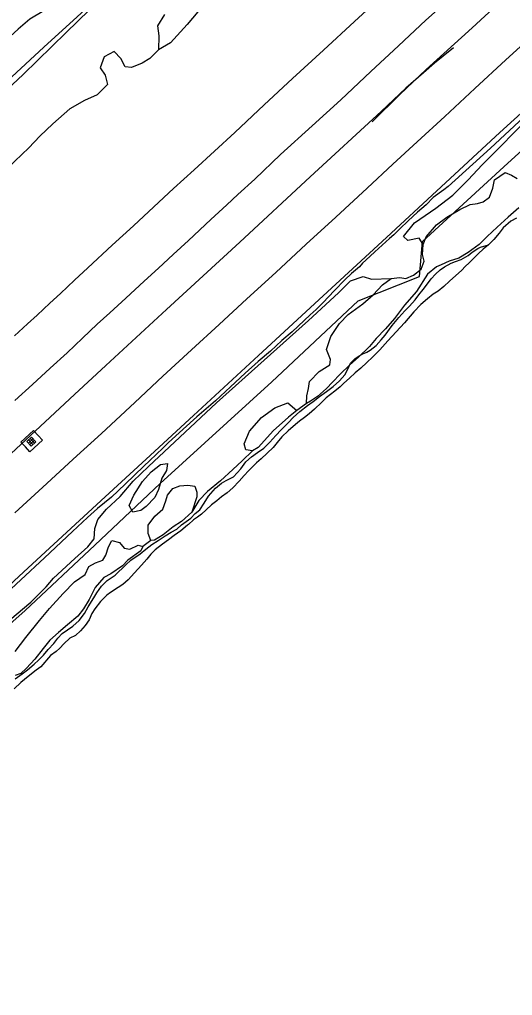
# Model space of a CAD drawing. Extents: x 2161152 to 2175754, y 602179 to 617749.
# Drawn here: x 2169900 to 2170284, y 611157 to 611916 of the extents above; entities that cross this region are included whole.
import ezdxf

# ---------------------------------------------------------------- set-up
doc = ezdxf.new("R2010")
doc.units = 0
for name, color, linetype in [('RD_EX_Conc_Slab', 7, 'Continuous'), ('RD_EX_DR_ErosCtrl', 7, 'Continuous'), ('RD_EX_DR_Inlet', 7, 'Continuous'), ('RD_EX_Fence_ChLk', 7, 'Continuous'), ('RD_EX_Fence_Other', 7, 'Continuous'), ('RD_EX_GuardRail', 7, 'Continuous'), ('RD_EX_H2O', 7, 'Continuous'), ('RD_EX_Road', 7, 'Continuous'), ('RD_EX_VEG', 7, 'Continuous')]:
    doc.layers.add(name, color=color, linetype=linetype)

msp = doc.modelspace()

# ---------------------------------------------------------------- linework, layer by layer
at = {"layer": 'RD_EX_Conc_Slab'}
msp.add_lwpolyline([(2169901.23, 611587.42), (2169911.14, 611596.32), (2169914.76, 611592.57), (2169918.08, 611588.86), (2169908.17, 611579.75), (2169904.89, 611583.63), (2169901.23, 611587.42)], dxfattribs=at)
at = {"layer": 'RD_EX_DR_ErosCtrl'}
msp.add_lwpolyline([(2169896.86, 611403.13), (2169902.29, 611406.94), (2169906.38, 611410.11), (2169911.75, 611414.51), (2169914.92, 611417.56), (2169918.83, 611421.6), (2169922.55, 611425.96), (2169926.93, 611430.58), (2169930.05, 611434.76), (2169933.36, 611438.34), (2169937.58, 611441.24), (2169941.87, 611444.21), (2169946.58, 611448.62), (2169950.91, 611453.97), (2169953.78, 611459.22), (2169958.08, 611466.09), (2169960.4, 611470.15), (2169964, 611475.18), (2169968.44, 611479.73), (2169974.73, 611483.85), (2169983.08, 611491.77), (2169986.91, 611495.47), (2169994.15, 611500.5), (2169998.58, 611503.99), (2170003.14, 611507.74), (2170008.09, 611510.83), (2170013.65, 611514.37), (2170018.33, 611517.33), (2170022.67, 611519.7), (2170026.44, 611522.94), (2170033.55, 611528.24), (2170036.98, 611531.81), (2170040.52, 611534.73), (2170043.91, 611539.86), (2170047.38, 611545.32), (2170052.85, 611551.51), (2170057.39, 611555.42), (2170061.15, 611557.43), (2170066.8, 611560.44), (2170072.46, 611566.56), (2170076.33, 611572.01), (2170080.88, 611576.05), (2170085.47, 611579.23), (2170090.4, 611582.73), (2170095.17, 611587.48), (2170099.81, 611592.65), (2170103.91, 611597.03), (2170109.7, 611602.75), (2170113.12, 611606.62), (2170118.48, 611611.3), (2170124.36, 611615.83), (2170128.82, 611619), (2170133.63, 611622.9), (2170139.17, 611626.85), (2170144.24, 611630.61), (2170149.2, 611635.03), (2170153.43, 611639.67), (2170156.03, 611644.69), (2170157.8, 611648.81), (2170161.55, 611652.61), (2170164.99, 611654.82), (2170167.54, 611656.21), (2170170.49, 611657.45), (2170173.18, 611659.09), (2170177.72, 611662.6), (2170181.75, 611667.05), (2170184.9, 611670.67), (2170190.21, 611678.26), (2170195.41, 611684.33), (2170200.19, 611689.61), (2170203.67, 611693.28), (2170208.05, 611698.19), (2170210.87, 611702.01), (2170214.3, 611706.14), (2170216.84, 611709.71), (2170220.62, 611714.56), (2170224.03, 611718.29), (2170227.49, 611721.43), (2170230.94, 611723.91), (2170236.18, 611726.8), (2170239.52, 611728.03), (2170243.93, 611729.49), (2170249.45, 611732.77), (2170252.63, 611735.26), (2170256.88, 611738.25), (2170259.09, 611739.18), (2170265.09, 611740.98)], dxfattribs=at)
at = {"layer": 'RD_EX_DR_Inlet'}
for p, q in [((2169907.15, 611586.71), (2169910.83, 611590.09)), ((2169907.25, 611589.11), (2169910.63, 611585.43)), ((2169908.3, 611585.46), (2169911.98, 611588.84)), ((2169908.51, 611590.26), (2169911.89, 611586.58))]:
    msp.add_line(p, q, dxfattribs=at)
msp.add_lwpolyline([(2169909.38, 611584.28), (2169906, 611587.96), (2169909.68, 611591.34), (2169913.07, 611587.66)], close=True, dxfattribs=at)
at = {"layer": 'RD_EX_Fence_ChLk'}
msp.add_lwpolyline([(2169119.93, 610731.91), (2169258.71, 610860.95), (2169379.5, 610973.43), (2169517.57, 611099.67), (2169564.62, 611143.51), (2169620.9, 611195.21), (2169718.2, 611285.59), (2169757.48, 611321.66), (2169813.69, 611374.21), (2169855.23, 611412.35), (2169904.72, 611456.21), (2169958.8, 611507.21), (2170009.63, 611555.21), (2170096.71, 611634.37), (2170163.78, 611697.32), (2170211.52, 611716.41), (2170213.87, 611743.59), (2170280.3, 611804.64), (2170329.79, 611849.59)], dxfattribs=at)
at = {"layer": 'RD_EX_Fence_Other'}
for points in [[(2170334.36, 611985.65), (2170252.46, 611910.1), (2170216.81, 611877.47), (2170196.14, 611857.95), (2170174.69, 611836.67)], [(2170237.86, 611894.46), (2170223.15, 611882.42), (2170214.52, 611874.98), (2170200.92, 611862.91), (2170181.57, 611844.83), (2170126.5, 611794.04), (2170071.65, 611743.21), (2170014.68, 611690.64), (2169967.46, 611646.95), (2169943.17, 611624.46), (2169920.28, 611603.21), (2169874.48, 611560.96), (2169838.17, 611527.23), (2169791.97, 611484.53), (2169757.91, 611453.43), (2169711.55, 611410.58), (2169663.04, 611365.72), (2169617.11, 611323.15), (2169581.27, 611290.12), (2169567.23, 611277.36), (2169554.24, 611264.7), (2169527.17, 611238.78)]]:
    msp.add_lwpolyline(points, dxfattribs=at)
at = {"layer": 'RD_EX_GuardRail'}
msp.add_lwpolyline([(2169219.61, 610854.87), (2169331.55, 610958.28), (2169425.21, 611044.97), (2169503.45, 611116.89), (2169558.52, 611168.08), (2169613.28, 611218.45), (2169668.75, 611269.57), (2169733.19, 611328.89), (2169783.5, 611375.23), (2169847.81, 611434.62), (2169907, 611489.53), (2169966.93, 611544.83), (2169998.7, 611574.23), (2170035.55, 611608.07), (2170086.12, 611654.86), (2170136.54, 611701.38), (2170182.4, 611743.66), (2170228.33, 611786.2), (2170274.12, 611828.47), (2170315.73, 611866.43)], dxfattribs=at)
at = {"layer": 'RD_EX_H2O'}
msp.add_lwpolyline([(2170286.93, 611761.86), (2170282.62, 611759.33), (2170276.65, 611754.34), (2170273.55, 611750), (2170269.31, 611745.09), (2170265.09, 611740.98), (2170261.08, 611737.58), (2170257.42, 611734.38), (2170253.94, 611730.84), (2170250.13, 611727.11), (2170247, 611724.15), (2170244.53, 611721.18), (2170234.95, 611712.65), (2170230.54, 611708.61), (2170225.93, 611705.04), (2170222.22, 611702.56), (2170217.82, 611698.91), (2170212.59, 611694.5), (2170207.13, 611688.83), (2170199.74, 611680.3), (2170193.32, 611673.21), (2170186.83, 611666.31), (2170180.73, 611659.14), (2170175.01, 611653.61), (2170170.46, 611649.31), (2170165.76, 611644.87), (2170161.43, 611641.42), (2170157, 611637.25), (2170152.58, 611633.2), (2170149.79, 611630.57), (2170145.59, 611626.98), (2170138.89, 611621.81), (2170135.14, 611618.28), (2170129.83, 611613.01), (2170125.75, 611609.42), (2170122.1, 611606.61), (2170118.24, 611603.74), (2170115.12, 611601.18), (2170109.22, 611596.12), (2170104.32, 611591.49), (2170100.88, 611587.09), (2170097.59, 611583.21), (2170088.27, 611574.28), (2170084.74, 611571.2), (2170078.47, 611565.03), (2170075.19, 611561.41), (2170071.09, 611557.03), (2170066.38, 611551.93), (2170061.89, 611547.82), (2170057.56, 611544.77), (2170053.77, 611541.7), (2170049.77, 611538.44), (2170045.62, 611534.79), (2170041.81, 611531.19), (2170038.77, 611528.96), (2170035.73, 611526.86), (2170031.72, 611523.33), (2170031.11, 611522.75), (2170025.73, 611518.35), (2170020.64, 611514.73), (2170016.21, 611511.37), (2170011.65, 611508.01), (2170005.94, 611503.55), (2170002.51, 611500.23), (2169999.39, 611496.32), (2169995.07, 611491.63), (2169989.8, 611485.5), (2169984.73, 611480.1), (2169980.77, 611476.66), (2169976.95, 611474.15), (2169971.12, 611470.21), (2169968.1, 611468.22), (2169963.38, 611463.27), (2169958.91, 611457.52), (2169956.46, 611453.99), (2169954.45, 611449.07), (2169951.46, 611444.62), (2169947.61, 611440.52), (2169943.78, 611436.94), (2169939.5, 611434.64), (2169934.78, 611430.22), (2169931.61, 611426.9), (2169928.72, 611424.24), (2169924.49, 611421.2), (2169916.79, 611412.47), (2169913.24, 611409.95), (2169907.12, 611404.97), (2169901.41, 611400.1), (2169896.16, 611395.3)], dxfattribs=at)
at = {"layer": 'RD_EX_Road'}
for points in [[(2169200.16, 611228.01), (2169238.73, 611265.17), (2169286.12, 611309.93), (2169322.57, 611343.02), (2169372.33, 611388.82), (2169413.06, 611426.69), (2169450.56, 611460.69), (2169503.21, 611509.36), (2169519.35, 611524.1), (2169582.47, 611581.64), (2169653.32, 611647.92), (2169733.51, 611721.66), (2169786.87, 611772.36), (2169844.22, 611825.62), (2169919.2, 611894.86), (2170022.96, 611989.78), (2170076.89, 612038.07), (2170125.56, 612083.13), (2170169.58, 612124.05), (2170219.28, 612170.85), (2170263.08, 612211.32), (2170307.81, 612252.14)], [(2170241.07, 611938.1), (2170216.44, 611915.87), (2170195.16, 611895.84), (2170173.72, 611875.97), (2170150.24, 611854), (2170127.9, 611833.67), (2170103.36, 611811.33), (2170083.45, 611792.27), (2170070.14, 611780.09), (2170061.51, 611772.22), (2170049.2, 611760.84), (2170031.77, 611744.47), (2170019.79, 611733.53), (2170008.53, 611722.96), (2169997.22, 611712.63), (2169982.98, 611699.51), (2169970.45, 611688.06), (2169960.75, 611679.16), (2169949.38, 611668.22), (2169937.24, 611656.93), (2169923.99, 611645.09), (2169910.32, 611632.35), (2169896.61, 611619.71)], [(2169896.24, 611670.14), (2169906.48, 611679.48), (2169913.97, 611686.28), (2169923.87, 611695.6), (2169932.19, 611703.08), (2169943.13, 611713.44), (2169953.37, 611723.15), (2169972.44, 611740.74), (2169988.89, 611755.9), (2170004.77, 611770.54), (2170020.15, 611784.76), (2170036.21, 611799.52), (2170067.69, 611828.54), (2170090.77, 611850.13), (2170112.75, 611870.45), (2170136.77, 611892.67), (2170160.94, 611914.86), (2170183, 611935.37)], [(2169896.5, 611532.28), (2169921.44, 611555.24), (2169942.03, 611574.2), (2169963.93, 611594.22), (2169989.87, 611618.28), (2170011.74, 611638.67), (2170034.07, 611659.37), (2170055.63, 611679.07), (2170077.06, 611698.9), (2170099.65, 611719.6), (2170123.26, 611741.46), (2170146.38, 611762.68), (2170170.69, 611785.09), (2170190.75, 611803.92), (2170209.79, 611821.32), (2170231.22, 611841.06), (2170254.69, 611862.7), (2170278.73, 611885.02), (2170303.78, 611907.96)], [(2170292.79, 611840.32), (2170266.79, 611816.41), (2170233.87, 611786.41), (2170230.38, 611783.88), (2170222.26, 611777.88), (2170216.64, 611772.19), (2170210.06, 611766.36), (2170202.73, 611759.62), (2170196.34, 611753.52), (2170191.52, 611748.87), (2170188.15, 611745.94), (2170176.78, 611735.62), (2170169.79, 611729.01), (2170167.22, 611726.65), (2170164.74, 611723.87), (2170158.69, 611718.75), (2170153.4, 611713.65), (2170145.36, 611705.44), (2170136.41, 611695.97), (2170131.09, 611690.64), (2170126.48, 611686.44), (2170112.46, 611673.38), (2170104.51, 611666.48), (2170095.45, 611658.33), (2170085.97, 611650.08), (2170075.87, 611640.99), (2170064.37, 611630.41), (2170052.83, 611619.66), (2170038.23, 611607), (2170027.54, 611597.39), (2170015.93, 611586.78), (2170012.05, 611582.97), (2170006.53, 611577.84), (2170001.58, 611573.06), (2169997.09, 611568.67), (2169982.54, 611554.76), (2169971.73, 611544.66), (2169961.05, 611535.78), (2169953.16, 611528.62), (2169941.59, 611517.91), (2169919.65, 611497.19), (2169901.38, 611480.22), (2169886.07, 611465.96)]]:
    msp.add_lwpolyline(points, dxfattribs=at)
at = {"layer": 'RD_EX_VEG'}
for p, q in [((2170123.61, 611617.39), (2170116.18, 611611.92)), ((2170002.4, 611510.87), (2169996.13, 611506.22))]:
    msp.add_line(p, q, dxfattribs=at)
for points in [[(2170243.48, 612224.24), (2170179.1, 612164.72), (2170134.41, 612123.03), (2170069.86, 612062.86), (2170005.28, 612001.62), (2169955.49, 611952.31), (2169946.74, 611945.33), (2169937.21, 611938.37), (2169927, 611930.78), (2169919.15, 611923.11), (2169908.32, 611916.72), (2169899.16, 611908.83), (2169886.6, 611897.23), (2169875.58, 611884.53), (2169865.11, 611872.6), (2169851.56, 611858.53), (2169841.82, 611853.41), (2169834.47, 611849.29), (2169831.87, 611841.21), (2169824.08, 611831.04), (2169804.72, 611816.08)], [(2170166.82, 612049.02), (2170144.78, 612026.93), (2170114.39, 611999), (2170074.27, 611959.33), (2170048.58, 611934.04), (2170030.79, 611912.62), (2170017.69, 611898.2), (2170008.29, 611892.92)], [(2169854.2, 611827.91), (2169902.98, 611873.71), (2169936.52, 611906.4), (2169972.36, 611941.26)], [(2170013.21, 611920.43), (2170007.53, 611911.48), (2170008.76, 611903.65), (2170008.29, 611892.92), (2170001.62, 611886.1), (2169995.83, 611882.44), (2169987.41, 611879.11), (2169982.54, 611879.65), (2169979.03, 611886.09), (2169973.9, 611891.52), (2169966.25, 611887.38), (2169962.97, 611878.89), (2169966.9, 611873.1), (2169968.67, 611865.78), (2169960.78, 611857.82), (2169950.75, 611853.48), (2169939.46, 611846.93), (2169926.18, 611835.16), (2169915.99, 611825.54), (2169907.41, 611816.67), (2169874.67, 611785.5)], [(2170214.41, 611741.16), (2170211.27, 611746.13), (2170202.39, 611744.41), (2170199.06, 611747.4), (2170207.53, 611758.21), (2170224.17, 611769.58), (2170237.36, 611779.73), (2170249.41, 611791.63), (2170260.41, 611803.29), (2170299.56, 611842.82)], [(2170288.72, 611769.94), (2170280.56, 611762.5), (2170271.88, 611754.81), (2170264.26, 611747.62), (2170257.86, 611741.32), (2170249.35, 611735.08), (2170242.07, 611730.53), (2170234.6, 611728.36), (2170228.31, 611725.5), (2170224.69, 611723.89), (2170217.79, 611718.14), (2170209.07, 611704.77), (2170199.9, 611694.06), (2170192.06, 611683.57), (2170184.96, 611675.57), (2170177.86, 611668.1), (2170172.65, 611661.9), (2170164.08, 611653.54), (2170157.42, 611647.51), (2170149.67, 611640.19), (2170143.93, 611634.01), (2170139.17, 611629.25), (2170132.1, 611622.84), (2170126.71, 611619.29), (2170123.61, 611617.39), (2170123.78, 611623.47), (2170125.14, 611629.12), (2170125.95, 611634.51), (2170133.32, 611642.5), (2170141.66, 611647.55), (2170142.17, 611651.63), (2170139.1, 611659.52), (2170142.56, 611669.71), (2170149.18, 611679.82), (2170156.11, 611686.87), (2170167.42, 611694.99), (2170175.54, 611702.14), (2170182.62, 611709.86), (2170189.36, 611714.68), (2170196.12, 611715.67), (2170200.84, 611714.74), (2170206.86, 611717.34), (2170212.81, 611722.19), (2170215.1, 611728.2), (2170213.93, 611733.52), (2170214.41, 611741.16), (2170216.7, 611747.16), (2170224.62, 611756.68), (2170232.69, 611762.52), (2170242.89, 611768.55), (2170251.04, 611772.41), (2170256.73, 611773.17), (2170261.13, 611774.49), (2170265.98, 611778.05), (2170268.69, 611785.23), (2170269.93, 611791.52), (2170278.27, 611797.35), (2170283.09, 611795.23), (2170287.64, 611792.59)], [(2169887.81, 611444.91), (2169909.1, 611462.86), (2169921.05, 611474.64), (2169926.58, 611481.53), (2169943.33, 611496.65), (2169953.38, 611505.83), (2169958.37, 611512.2), (2169958.78, 611520.1), (2169961.27, 611527.16), (2169967.87, 611535.07), (2169978.7, 611545.01), (2169988.79, 611557.07), (2170000.57, 611568.47), (2170053.58, 611618), (2170090.72, 611651.28), (2170125.02, 611682.14), (2170148.41, 611703.71), (2170157.88, 611712.91), (2170167.59, 611716.45), (2170174.24, 611714.28), (2170189.36, 611714.68)], [(2170116.18, 611611.92), (2170109.56, 611606.95), (2170097.75, 611596.31), (2170090.78, 611588.71), (2170085.99, 611583.16), (2170081.55, 611580.51), (2170076.41, 611581.32), (2170074.96, 611586.12), (2170079.21, 611596.04), (2170088.63, 611606.47), (2170099.02, 611613.97), (2170109.05, 611618.05), (2170116.18, 611611.92)], [(2170081.55, 611580.51), (2170073.53, 611572.93), (2170066.32, 611566.13), (2170056.67, 611557.28), (2170046.52, 611548.97), (2170039.83, 611541.89), (2170034.41, 611532.92)], [(2169998.83, 611537.27), (2169994.55, 611534.18), (2169988.46, 611532.98), (2169985.52, 611538.17), (2169989.09, 611546.01), (2169995.87, 611556.69), (2170002.58, 611564.2), (2170010.06, 611569.86), (2170015.34, 611570.82), (2170014.72, 611565.3), (2170011.05, 611559.43), (2170008.52, 611550.51), (2170005.64, 611544.36), (2169998.83, 611537.27)], [(2170034.41, 611532.92), (2170026.34, 611525.65), (2170019.92, 611521.53), (2170012, 611515.19), (2170005.18, 611510.95), (2170002.4, 611510.87), (2170000.38, 611516.19), (2170000.5, 611522.8), (2170005.51, 611529.71), (2170011.69, 611535.15), (2170014.05, 611541.58), (2170015.32, 611546.18), (2170019.5, 611551.25), (2170025.08, 611553.26), (2170031.17, 611553.95), (2170036.71, 611553.05), (2170038.34, 611548.4), (2170038.27, 611544.7), (2170034.41, 611532.92)], [(2169896.9, 611424.25), (2169905.29, 611435.2), (2169915.71, 611448.63), (2169923.67, 611457.86), (2169934.18, 611469.56), (2169943.06, 611478.65), (2169951.22, 611484.45), (2169954.11, 611490.6), (2169959.44, 611493.41), (2169965.16, 611495.55), (2169967.34, 611499.48), (2169969.44, 611505.91), (2169972.03, 611510.74), (2169977.95, 611509.19), (2169981.57, 611504.9), (2169986.18, 611504.15), (2169992.71, 611507.08), (2169996.13, 611506.22), (2169994.61, 611502.68), (2169984.43, 611495.45), (2169980.39, 611491.03)], [(2169980.39, 611491.03), (2169971.29, 611484.85), (2169965.82, 611481.9), (2169959.06, 611474.09), (2169954.53, 611464.78), (2169950.17, 611457.71), (2169945.7, 611451.84), (2169937.64, 611445.1), (2169930.65, 611439.14), (2169923.93, 611433.18), (2169918.65, 611426.79), (2169912.15, 611418.44), (2169905.67, 611411.41), (2169901.23, 611407.12), (2169896.84, 611405.74)]]:
    msp.add_lwpolyline(points, dxfattribs=at)

doc.saveas('drawing.dxf')
